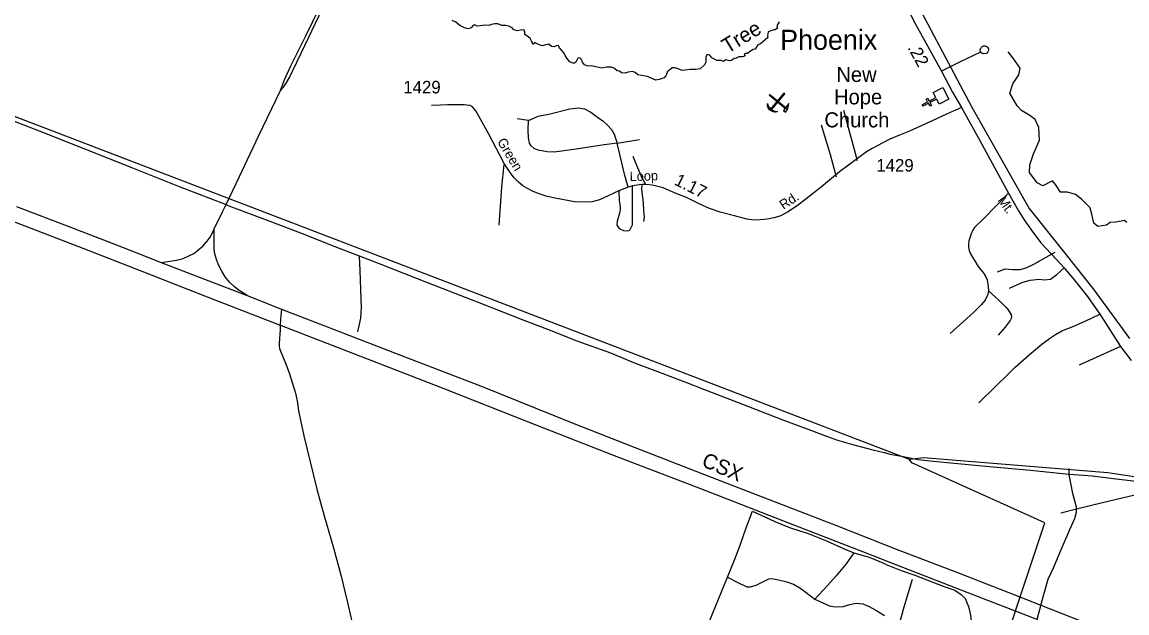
# Model space of a CAD drawing. Extents: x 2104537 to 2336408, y 34176 to 229611.
# Drawn here: x 2275577 to 2286573, y 193279 to 199159 of the extents above; entities that cross this region are included whole.
import ezdxf

# ---------------------------------------------------------------- set-up
doc = ezdxf.new("R2010")
doc.units = 0
for name, color, linetype in [('Exist Boundary Political City Limit New', 7, 'Continuous'), ('Exist Civil Demographics Community Label', 7, 'Continuous'), ('Exist Cultural Church CELL', 7, 'Continuous'), ('Exist Cultural Church with Cemetery Label', 7, 'Continuous'), ('Exist Geographical Quarry CELL', 7, 'Continuous'), ('Exist Hydrographic Creek Single Shore', 7, 'Continuous'), ('Exist Hydrographic Misc Water Feature', 7, 'Continuous'), ('Exist Railroad Mainline', 7, 'Continuous'), ('Exist Railroad Mainline Label', 7, 'Continuous'), ('Exist Railroad Siding', 7, 'Continuous'), ('Exist Road Non-System Type 51', 7, 'Continuous'), ('Exist Road Secondary Mileage Hundredths English Label', 7, 'Continuous'), ('Exist Road Secondary Type 51 Attributed', 7, 'Continuous'), ('Exist Road Secondary Type 51 Label', 7, 'Continuous'), ('Exist Road Secondary Type 51 Number Label', 7, 'Continuous'), ('Exist Utilities Electrical Transmission Line', 7, 'Continuous'), ('Map Preparation Boundary City Limit Buffer Line', 7, 'Continuous'), ('Old_Level_32', 7, 'Continuous')]:
    doc.layers.add(name, color=color, linetype=linetype)

msp = doc.modelspace()

# ---------------------------------------------------------------- linework, layer by layer
at = {"layer": 'Exist Boundary Political City Limit New'}
msp.add_lwpolyline([(2288770, 205730), (2285848, 207059), (2285372, 206707), (2285599, 205537), (2285508, 204947), (2285156, 204357), (2284492, 203857), (2284061, 203392), (2283812, 202665), (2283732, 201450), (2283346, 200825), (2283723, 200497), (2284008, 200151), (2284331, 199636), (2285031, 198312), (2285600, 197304), (2285954, 196858), (2286238, 196504), (2286600, 196011)], dxfattribs=at)
at = {"layer": 'Exist Cultural Church CELL'}
msp.add_lwpolyline([(2284706, 198342), (2284680, 198393), (2284612, 198358), (2284627, 198329), (2284612, 198322), (2284598, 198351), (2284544, 198323), (2284537, 198337), (2284590, 198365), (2284576, 198393), (2284590, 198401), (2284605, 198372), (2284672, 198407), (2284646, 198458), (2284741, 198507), (2284801, 198391)], close=True, dxfattribs=at)
at = {"layer": 'Exist Geographical Quarry CELL'}
for points in [[(2283181, 198304), (2283174, 198296), (2283011, 198430), (2283018, 198438)], [(2283167, 198445), (2283159, 198452), (2283024, 198289), (2283033, 198282)], [(2283095, 198270), (2283088, 198267), (2283083, 198265), (2283073, 198263), (2283065, 198264), (2283052, 198266), (2283038, 198271), (2283025, 198278), (2283016, 198286), (2283008, 198295), (2283001, 198307), (2282998, 198316), (2282995, 198327), (2282995, 198340), (2282995, 198350), (2283000, 198336), (2283003, 198327), (2283007, 198320), (2283015, 198309), (2283022, 198299), (2283028, 198293), (2283041, 198285), (2283052, 198278), (2283064, 198274), (2283076, 198271), (2283088, 198270)], [(2283154, 198278), (2283174, 198262), (2283199, 198295), (2283209, 198348)]]:
    msp.add_lwpolyline(points, close=True, dxfattribs=at)
at = {"layer": 'Exist Hydrographic Creek Single Shore'}
for points in [[(2280971, 198851), (2280948, 198877), (2280926, 198904), (2280915, 198925), (2280893, 198923), (2280874, 198912), (2280846, 198915), (2280821, 198940), (2280789, 198932), (2280754, 198923), (2280718, 198935), (2280677, 198955), (2280666, 198937), (2280648, 198970), (2280635, 198996), (2280598, 199026), (2280579, 199037), (2280580, 199064), (2280572, 199083), (2280536, 199077), (2280507, 199073), (2280471, 199082), (2280453, 199101), (2280423, 199118), (2280392, 199124), (2280353, 199124), (2280313, 199141), (2280281, 199141), (2280248, 199134), (2280222, 199126), (2280184, 199128), (2280136, 199123), (2280105, 199117), (2280081, 199130), (2280059, 199117), (2280046, 199101), (2280015, 199092), (2279979, 199101), (2279935, 199125), (2279915, 199140), (2279894, 199158), (2279858, 199176)], [(2283111, 199160), (2283089, 199123), (2283096, 199099), (2283073, 199082), (2283058, 199081), (2283003, 199063), (2282996, 199023), (2282998, 199005), (2282973, 198981), (2282927, 198941), (2282901, 198932), (2282883, 198905), (2282872, 198891), (2282852, 198887), (2282827, 198869), (2282798, 198846), (2282775, 198847), (2282763, 198837), (2282773, 198819), (2282747, 198814), (2282739, 198813), (2282709, 198814), (2282685, 198801), (2282663, 198796), (2282639, 198775), (2282619, 198772), (2282580, 198783), (2282559, 198768), (2282536, 198777), (2282511, 198775), (2282493, 198775), (2282467, 198790), (2282442, 198803), (2282421, 198829), (2282396, 198837), (2282382, 198814), (2282383, 198759), (2282370, 198732), (2282326, 198693), (2282283, 198688), (2282226, 198688), (2282146, 198676), (2282106, 198694), (2282072, 198705), (2282047, 198705), (2282019, 198679), (2282000, 198668), (2281988, 198630), (2281969, 198604), (2281919, 198587), (2281883, 198582), (2281839, 198600), (2281800, 198617), (2281778, 198620), (2281706, 198634), (2281678, 198657), (2281652, 198667), (2281610, 198660), (2281580, 198650), (2281544, 198654), (2281523, 198670), (2281500, 198673), (2281472, 198696), (2281444, 198711), (2281395, 198711), (2281346, 198700), (2281288, 198713), (2281241, 198723), (2281206, 198720), (2281175, 198735), (2281156, 198759), (2281144, 198786), (2281128, 198802), (2281107, 198799), (2281087, 198761), (2281067, 198748), (2281029, 198764), (2281000, 198800), (2280982, 198827), (2280971, 198851)], [(2286574, 197163), (2286549, 197185), (2286462, 197167), (2286407, 197163), (2286371, 197138), (2286285, 197123), (2286245, 197159), (2286223, 197246), (2286209, 197311), (2286122, 197395), (2286060, 197442), (2285981, 197467), (2285912, 197467), (2285861, 197543), (2285832, 197579), (2285735, 197530), (2285681, 197559), (2285605, 197661), (2285608, 197737), (2285644, 197849), (2285702, 197983), (2285695, 198110), (2285659, 198189), (2285608, 198229), (2285525, 198280), (2285482, 198327), (2285409, 198452), (2285438, 198546), (2285496, 198633), (2285511, 198701), (2285442, 198799), (2285391, 198864)]]:
    msp.add_lwpolyline(points, dxfattribs=at)
at = {"layer": 'Exist Hydrographic Misc Water Feature'}
for points in [[(2284408, 194805), (2272002, 199563), (2267570, 201312)], [(2290557, 192789), (2287577, 194359), (2286800, 194611), (2286383, 194674), (2284549, 194822), (2284408, 194805)], [(2285181, 192340), (2285171, 192422), (2285755, 194175), (2284433, 194771), (2284408, 194805)]]:
    msp.add_lwpolyline(points, dxfattribs=at)
at = {"layer": 'Exist Railroad Mainline'}
for points in [[(2275521, 197325), (2276043, 197125), (2276429, 196975), (2276734, 196855), (2276961, 196766)], [(2276961, 196766), (2277391, 196599), (2277817, 196438)], [(2277817, 196438), (2278159, 196303), (2278160, 196303), (2278727, 196082), (2279326, 195851), (2280156, 195531), (2281052, 195171), (2281669, 194930), (2282343, 194668), (2283047, 194394), (2283682, 194148), (2284159, 193961), (2284286, 193911), (2284887, 193682), (2285524, 193431), (2285717, 193356), (2286012, 193241), (2286657, 192986), (2287217, 192773), (2287646, 192614)]]:
    msp.add_lwpolyline(points, dxfattribs=at)
at = {"layer": 'Exist Railroad Siding'}
for points in [[(2278149, 198479), (2278184, 198576), (2278251, 198722), (2278401, 199022), (2278540, 199306), (2278739, 199716), (2278917, 200084), (2279164, 200597), (2279350, 200981), (2279530, 201353), (2279672, 201647), (2279758, 201818)], [(2278149, 198479), (2278179, 198512), (2278206, 198552), (2278238, 198606), (2278267, 198669), (2278355, 198851), (2278533, 199224), (2278722, 199614), (2278912, 200008), (2279118, 200434), (2279339, 200897), (2279421, 201068), (2279478, 201185)], [(2277489, 197102), (2277572, 197269), (2277607, 197342), (2277739, 197621), (2277931, 198023), (2278149, 198479)], [(2276961, 196766), (2277115, 196790), (2277179, 196806), (2277237, 196831), (2277286, 196857), (2277320, 196881), (2277347, 196904), (2277375, 196929), (2277419, 196977), (2277447, 197017), (2277464, 197047), (2277489, 197102)], [(2277817, 196438), (2277728, 196493), (2277691, 196523), (2277642, 196572), (2277599, 196625), (2277564, 196681), (2277533, 196742), (2277511, 196796), (2277496, 196854), (2277490, 196900), (2277487, 196948), (2277488, 197010), (2277490, 197043), (2277489, 197102)]]:
    msp.add_lwpolyline(points, dxfattribs=at)
at = {"layer": 'Exist Road Non-System Type 51'}
for p, q in [((2283752, 198281), (2283888, 197781)), ((2280618, 198178), (2280503, 198197)), ((2281500, 197954), (2281723, 197991)), ((2285823, 196849), (2285859, 196869)), ((2286509, 195929), (2286099, 195745)), ((2285999, 194660), (2285999, 194715)), ((2286071, 194311), (2285915, 194272))]:
    msp.add_line(p, q, dxfattribs=at)
for points in [[(2285116, 198860), (2284906, 198761), (2284727, 198671)], [(2285116, 198860), (2285112, 198884), (2285121, 198905), (2285133, 198915), (2285146, 198921), (2285164, 198921), (2285182, 198911), (2285194, 198893), (2285194, 198877), (2285188, 198863), (2285179, 198851), (2285169, 198845), (2285145, 198842), (2285133, 198846), (2285116, 198860)], [(2280618, 198178), (2280713, 198223), (2280818, 198244), (2281028, 198297), (2281116, 198305), (2281175, 198294), (2281239, 198261), (2281305, 198212), (2281357, 198176), (2281400, 198136), (2281444, 198089), (2281469, 198043), (2281500, 197954)], [(2281500, 197954), (2281370, 197938), (2281093, 197895), (2280872, 197865), (2280803, 197866), (2280713, 197883), (2280672, 197901), (2280644, 197929), (2280628, 197955), (2280617, 198007), (2280613, 198083), (2280618, 198178)], [(2283531, 198137), (2283619, 197842), (2283680, 197619)], [(2281608, 197517), (2281575, 197633), (2281500, 197954)], [(2280370, 197740), (2280349, 197517), (2280322, 197137)], [(2281785, 197542), (2281746, 197612), (2281659, 197820)], [(2281516, 197478), (2281520, 197386), (2281528, 197320), (2281529, 197289), (2281524, 197258), (2281500, 197178), (2281495, 197138), (2281520, 197104), (2281564, 197086), (2281600, 197081), (2281619, 197086), (2281628, 197096), (2281639, 197114), (2281651, 197142), (2281652, 197212), (2281652, 197353), (2281651, 197463), (2281652, 197530)], [(2281746, 197542), (2281741, 197496), (2281760, 197361), (2281762, 197283), (2281767, 197217), (2281762, 197173)], [(2285394, 197456), (2285149, 197205), (2285056, 197114), (2285038, 197089), (2285025, 197063), (2285000, 196983), (2284995, 196949), (2284996, 196919), (2285002, 196886), (2285017, 196851), (2285094, 196727), (2285148, 196657), (2285168, 196625), (2285183, 196595), (2285193, 196529), (2285194, 196485)], [(2285285, 196672), (2285362, 196703), (2285435, 196698), (2285512, 196698), (2285569, 196714), (2285647, 196750), (2285823, 196849)], [(2278931, 196832), (2278938, 196682), (2278950, 196314), (2278945, 196212), (2278915, 196076)], [(2285404, 196512), (2285538, 196569), (2285611, 196589), (2285699, 196600), (2285751, 196595), (2285813, 196600), (2285875, 196646), (2285949, 196712)], [(2285194, 196485), (2285184, 196437), (2285174, 196415), (2285161, 196393), (2285124, 196344), (2285045, 196268), (2284815, 196061)], [(2285194, 196485), (2285303, 196387), (2285368, 196321), (2285392, 196294), (2285420, 196244), (2285423, 196224), (2285421, 196210), (2285410, 196190), (2285360, 196123), (2285291, 196043)], [(2278160, 196303), (2278149, 196203), (2278147, 196143)], [(2285098, 195368), (2285264, 195533), (2285393, 195658), (2285461, 195725), (2285600, 195849), (2285725, 195953), (2285802, 196010), (2285864, 196051), (2285926, 196087), (2286045, 196134), (2286159, 196181), (2286304, 196251)], [(2278147, 196143), (2278145, 196096), (2278135, 195962), (2278135, 195936), (2278139, 195910), (2278205, 195749), (2278237, 195659), (2278297, 195466), (2278314, 195389), (2278329, 195291), (2278382, 195041), (2278510, 194511), (2278582, 194244), (2278676, 193925), (2278751, 193644), (2278812, 193395), (2278872, 193136)], [(2286071, 194311), (2286071, 194332), (2286035, 194467), (2286014, 194570), (2285999, 194653), (2285999, 194660)], [(2286938, 194513), (2286653, 194451), (2286330, 194375), (2286071, 194311)], [(2285717, 193356), (2285789, 193615), (2285841, 193729), (2285921, 193918), (2286004, 194110), (2286056, 194218), (2286071, 194281), (2286071, 194311)], [(2282599, 193633), (2282671, 193815), (2282723, 193954), (2282785, 194125), (2282847, 194291), (2283070, 194187), (2283215, 194130), (2283401, 194068), (2283582, 193996), (2283758, 193918), (2283856, 193877)], [(2283856, 193877), (2283779, 193768), (2283680, 193649), (2283593, 193551), (2283468, 193416)], [(2283856, 193877), (2284007, 193835), (2284159, 193769)], [(2284159, 193769), (2284162, 193768), (2284327, 193701), (2284462, 193654), (2284762, 193540), (2284860, 193504), (2284923, 193463), (2284964, 193421), (2284995, 193344), (2285016, 193256), (2285026, 193167), (2285005, 193059), (2284990, 192976), (2284959, 192883), (2284894, 192730)], [(2281979, 192089), (2282236, 192747), (2282449, 193269), (2282599, 193633)], [(2282599, 193633), (2282702, 193582), (2282790, 193540), (2282827, 193540), (2282884, 193556), (2282956, 193592), (2283008, 193618), (2283039, 193623), (2283106, 193608), (2283189, 193587), (2283256, 193566), (2283318, 193530), (2283380, 193483), (2283468, 193416)], [(2284437, 193610), (2284353, 193335), (2284306, 193167), (2284304, 193155)], [(2283468, 193416), (2283546, 193380), (2283613, 193349), (2283670, 193338), (2283748, 193344), (2283815, 193364), (2283877, 193375), (2283944, 193369), (2284007, 193344), (2284074, 193307), (2284160, 193252)], [(2285682, 193213), (2285686, 193243), (2285712, 193336), (2285717, 193356)]]:
    msp.add_lwpolyline(points, dxfattribs=at)
at = {"layer": 'Exist Road Secondary Type 51 Attributed'}
for points in [[(2284381, 199319), (2284451, 199168), (2284485, 199108), (2284727, 198671), (2284836, 198463), (2284928, 198310)], [(2284928, 198310), (2284776, 198242), (2284635, 198176), (2284410, 198073), (2284310, 198034), (2284215, 197994), (2284145, 197956), (2284037, 197901), (2283980, 197866), (2283714, 197669), (2283533, 197519), (2283305, 197341), (2283201, 197272), (2283118, 197229), (2283060, 197211), (2283014, 197202), (2282964, 197194), (2282920, 197190), (2282864, 197189), (2282790, 197199), (2282667, 197230), (2282524, 197266), (2282419, 197303), (2282315, 197349), (2282189, 197412), (2282109, 197443), (2282018, 197484), (2281959, 197510), (2281890, 197526), (2281847, 197536), (2281785, 197542), (2281746, 197542), (2281652, 197530), (2281608, 197517), (2281516, 197478), (2281359, 197408), (2281323, 197391), (2281251, 197369), (2281185, 197366), (2281076, 197370), (2280898, 197402), (2280803, 197424), (2280712, 197452), (2280657, 197476), (2280606, 197502), (2280560, 197529), (2280516, 197566), (2280473, 197610), (2280433, 197661), (2280374, 197752), (2280333, 197835), (2280222, 198043), (2280122, 198222), (2280092, 198277), (2280060, 198314), (2280037, 198328), (2280003, 198331), (2279976, 198336), (2279916, 198334), (2279812, 198335), (2279740, 198333), (2279650, 198329)], [(2284928, 198310), (2285093, 198010), (2285394, 197456), (2285494, 197279), (2285550, 197192), (2285621, 197090), (2285718, 196962), (2285823, 196849), (2285949, 196712), (2285959, 196701), (2286036, 196612), (2286181, 196429), (2286304, 196251), (2286311, 196241), (2286509, 195929), (2286616, 195792)]]:
    msp.add_lwpolyline(points, dxfattribs=at)
at = {"layer": 'Exist Utilities Electrical Transmission Line'}
for points in [[(2268889, 199744), (2269360, 199561), (2269931, 199338), (2270754, 199020), (2271590, 198697), (2272090, 198499), (2272866, 198202), (2273728, 197866), (2274609, 197521), (2275433, 197198), (2276180, 196909), (2276769, 196681), (2277420, 196425), (2278147, 196143)], [(2273714, 198868), (2274409, 198598), (2275126, 198315), (2275745, 198076), (2276225, 197887), (2276659, 197714), (2277139, 197524), (2277607, 197342)], [(2277607, 197342), (2277633, 197331), (2278041, 197176), (2278365, 197054), (2278688, 196926), (2278931, 196832)], [(2278931, 196832), (2279146, 196749), (2279602, 196571), (2280107, 196376), (2280571, 196192), (2280807, 196103), (2281099, 195988), (2281434, 195866), (2281663, 195771), (2281953, 195662), (2282190, 195571), (2282360, 195505), (2282748, 195355), (2283140, 195204), (2283381, 195113), (2283584, 195037), (2283694, 194998), (2283855, 194950), (2284045, 194902), (2284158, 194875)], [(2278147, 196143), (2278155, 196140), (2278961, 195827), (2279773, 195512), (2280614, 195181), (2281470, 194846), (2282328, 194518), (2283206, 194176), (2284104, 193827), (2284159, 193805)], [(2284158, 194875), (2284218, 194860), (2284330, 194840), (2284494, 194805), (2284615, 194791), (2284821, 194771), (2285131, 194743), (2285612, 194701), (2285999, 194660)], [(2285999, 194660), (2286004, 194659), (2286228, 194642), (2286467, 194612), (2286665, 194589), (2286727, 194583), (2286737, 194578), (2286877, 194533), (2286938, 194513)], [(2284159, 193805), (2284980, 193487), (2285682, 193213)]]:
    msp.add_lwpolyline(points, dxfattribs=at)
at = {"layer": 'Map Preparation Boundary City Limit Buffer Line'}
msp.add_lwpolyline([(2288770, 205730), (2285848, 207059), (2285372, 206707), (2285599, 205537), (2285508, 204947), (2285156, 204357), (2284492, 203857), (2284061, 203392), (2283812, 202665), (2283732, 201450), (2283346, 200825), (2283723, 200497), (2284008, 200151), (2284331, 199636), (2285031, 198312), (2285600, 197304), (2285954, 196858), (2286238, 196504), (2286600, 196011)], dxfattribs=at)

# ---------------------------------------------------------------- texts
at = {"layer": 'Exist Civil Demographics Community Label'}
msp.add_text('Phoenix', height=200, rotation=0.1577, dxfattribs=at).set_placement((2283122, 198882))
at = {"layer": 'Exist Cultural Church with Cemetery Label'}
for s, p in [('New', (2283681, 198563)), ('Hope', (2283658, 198340)), ('Church', (2283562, 198111))]:
    msp.add_text(s, height=150, dxfattribs=at).set_placement(p)
at = {"layer": 'Exist Railroad Mainline Label'}
msp.add_text('CSX', height=150, rotation=336.7254, dxfattribs=at).set_placement((2282330, 194744))
at = {"layer": 'Exist Road Secondary Mileage Hundredths English Label'}
for s, rotation, p in [('.22', 298.9198, (2284387, 198904)), ('1.17', 333.4248, (2282059, 197545))]:
    msp.add_text(s, height=125, rotation=rotation, dxfattribs=at).set_placement(p)
at = {"layer": 'Exist Road Secondary Type 51 Label'}
for s, rotation, p in [('Green', 300.9815, (2280302, 197970)), ('Loop', 1.7397, (2281625, 197576)), ('Rd.', 33.1727, (2283154, 197290)), ('Mt.', 304.5959, (2285283, 197387))]:
    msp.add_text(s, height=95, rotation=rotation, dxfattribs=at).set_placement(p)
at = {"layer": 'Exist Road Secondary Type 51 Number Label'}
for p in [(2279371, 198449), (2284079, 197671)]:
    msp.add_text('1429', height=125, dxfattribs=at).set_placement(p)
at = {"layer": 'Old_Level_32'}
msp.add_text('Tree', height=150, rotation=31.3073, dxfattribs=at).set_placement((2282598, 198841))

doc.saveas('drawing.dxf')
